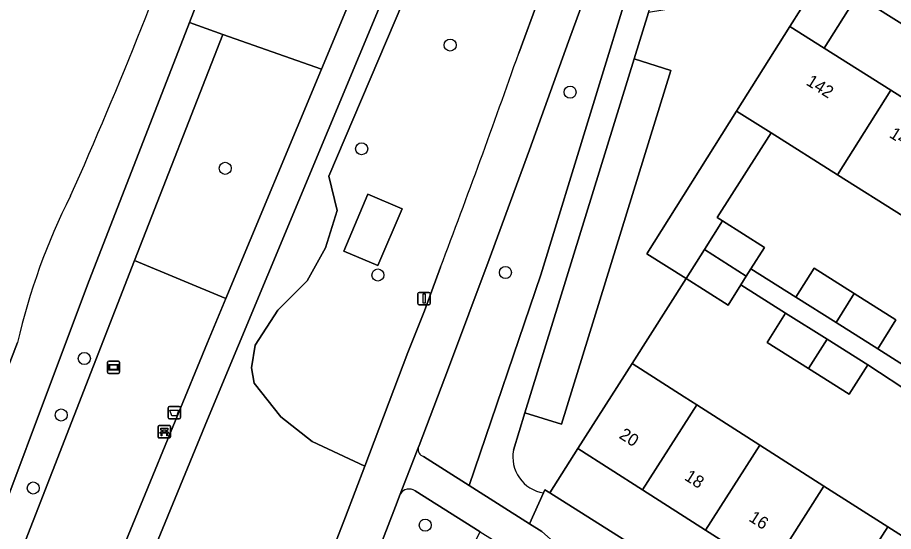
# Model space of a CAD drawing. Extents: x 159039 to 160102, y 381214 to 382524.
# Drawn here: x 159234.6 to 159305.6, y 381814.9 to 381856.6 of the extents above; entities that cross this region are included whole.
import ezdxf

# ---------------------------------------------------------------- set-up
doc = ezdxf.new("R2010")
doc.units = 0
for name, color, linetype in [('IMGEO_Afvalbak', 7, 'Continuous'), ('IMGEO_Bank', 7, 'Continuous'), ('IMGEO_Boom', 7, 'Continuous'), ('IMGEO_Erf', 7, 'Continuous'), ('IMGEO_Fietspad_gesloten', 7, 'Continuous'), ('IMGEO_Fietspad_open', 7, 'Continuous'), ('IMGEO_Groenvoorziening', 7, 'Continuous'), ('IMGEO_Lichtmast', 7, 'Continuous'), ('IMGEO_Oever', 7, 'Continuous'), ('IMGEO_Pand', 7, 'Continuous'), ('IMGEO_Pand_nummerreeks', 7, 'Continuous'), ('IMGEO_Verklikker', 7, 'Continuous'), ('IMGEO_Voetpad_gesloten', 7, 'Continuous'), ('IMGEO_Voetpad_open', 7, 'Continuous'), ('IMGEO_Waterloop', 7, 'Continuous')]:
    doc.layers.add(name, color=color, linetype=linetype)

msp = doc.modelspace()

# ---------------------------------------------------------------- linework, layer by layer
at = {"layer": 'IMGEO_Afvalbak'}
for p, q in [((159246.813, 381824.169), (159246.813, 381824.969)), ((159246.813, 381824.969), (159246.813, 381824.169)), ((159246.913, 381825.069), (159247.703, 381825.069)), ((159247.703, 381825.069), (159246.913, 381825.069)), ((159247.803, 381824.969), (159247.803, 381824.169)), ((159247.803, 381824.169), (159247.803, 381824.969)), ((159247.703, 381824.069), (159246.913, 381824.069)), ((159246.913, 381824.069), (159247.703, 381824.069))]:
    msp.add_line(p, q, dxfattribs=at)
msp.add_lwpolyline([(159246.956, 381824.783), (159247.66, 381824.783), (159247.511, 381824.313), (159247.105, 381824.313), (159246.956, 381824.783)], dxfattribs=at)
for centre, start, end in [((159246.913, 381824.969), 90, 180), ((159246.913, 381824.969), 90, 180), ((159247.703, 381824.969), 0, 90), ((159247.703, 381824.969), 360, 90), ((159246.913, 381824.169), 180, 270), ((159246.913, 381824.169), 180, 270), ((159247.703, 381824.169), 270, 0), ((159247.703, 381824.169), 270, 0)]:
    msp.add_arc(centre, 0.1, start, end, dxfattribs=at)
at = {"layer": 'IMGEO_Bank'}
for p, q in [((159246.003, 381822.597), (159246.003, 381823.438)), ((159246.003, 381823.438), (159246.003, 381822.597)), ((159246.078, 381823.522), (159246.919, 381823.522)), ((159246.919, 381823.522), (159246.078, 381823.522)), ((159247.003, 381823.447), (159247.003, 381822.606)), ((159247.003, 381822.606), (159247.003, 381823.447)), ((159246.7, 381822.92), (159246.307, 381822.92)), ((159246.312, 381823.028), (159246.312, 381823.134)), ((159246.356, 381823.134), (159246.356, 381823.028)), ((159246.644, 381823.14), (159246.362, 381823.14)), ((159246.362, 381823.022), (159246.644, 381823.022)), ((159246.65, 381823.028), (159246.65, 381823.134)), ((159246.694, 381823.134), (159246.694, 381823.028)), ((159246.928, 381822.522), (159246.087, 381822.522)), ((159246.087, 381822.522), (159246.928, 381822.522))]:
    msp.add_line(p, q, dxfattribs=at)
for points in [[(159246.25, 381822.92), (159246.108, 381822.92), (159246.22, 381823.022), (159246.306, 381823.022)], [(159246.306, 381823.14), (159246.22, 381823.14), (159246.22, 381823.301), (159246.783, 381823.301), (159246.783, 381823.14), (159246.7, 381823.14)], [(159246.3, 381822.913), (159246.3, 381822.706), (159246.257, 381822.706), (159246.257, 381822.913)], [(159246.7, 381823.022), (159246.783, 381823.022), (159246.895, 381822.92), (159246.756, 381822.92)], [(159246.75, 381822.913), (159246.75, 381822.706), (159246.706, 381822.706), (159246.706, 381822.913)]]:
    msp.add_lwpolyline(points, dxfattribs=at)
for centre, radius, start, end in [((159246.081, 381823.444), 0.0779, 92.4484, 184.28452), ((159246.081, 381823.444), 0.0779, 92.4484, 184.28452), ((159246.925, 381823.444), 0.0779, 2.4484, 94.28452), ((159246.925, 381823.444), 0.0779, 2.4484, 94.28452), ((159246.25, 381822.913), 0.00671, 2.89567, 87.10433), ((159246.307, 381822.913), 0.00671, 92.89567, 177.10433), ((159246.305, 381823.133), 0.00671, 2.89567, 87.10433), ((159246.305, 381823.029), 0.00671, 272.89567, 357.10433), ((159246.362, 381823.133), 0.00671, 92.89567, 177.10433), ((159246.362, 381823.029), 0.00671, 182.89567, 267.10433), ((159246.644, 381823.133), 0.00671, 2.89567, 87.10433), ((159246.644, 381823.029), 0.00671, 272.89567, 357.10433), ((159246.701, 381823.133), 0.00671, 92.89567, 177.10433), ((159246.701, 381823.029), 0.00671, 182.89567, 267.10433), ((159246.699, 381822.913), 0.00671, 2.89567, 87.10433), ((159246.756, 381822.913), 0.00671, 92.89567, 177.10433), ((159246.081, 381822.6), 0.0779, 182.4484, 274.28452), ((159246.081, 381822.6), 0.0779, 182.4484, 274.28452), ((159246.925, 381822.6), 0.0779, 272.4484, 4.28452), ((159246.925, 381822.6), 0.0779, 272.4484, 4.28452)]:
    msp.add_arc(centre, radius, start, end, dxfattribs=at)
at = {"layer": 'IMGEO_Boom'}
for centre in [(159269.659, 381854.34), (159279.382, 381850.524), (159262.489, 381845.941), (159251.436, 381844.357), (159263.809, 381835.716), (159274.139, 381835.915), (159240.017, 381828.953), (159238.147, 381824.38), (159235.882, 381818.466), (159267.644, 381815.454)]:
    msp.add_circle(centre, 0.489, dxfattribs=at)
at = {"layer": 'IMGEO_Erf'}
for points in [[(159331.792, 381840.041), (159302.646, 381858.346), (159299.962, 381854.083), (159305.367, 381850.678), (159310.675, 381847.333)], [(159306.362, 381840.488), (159301.054, 381843.832), (159295.662, 381847.23), (159291.294, 381840.373), (159291.729, 381840.099), (159295.129, 381837.957), (159294.031, 381836.214), (159297.683, 381833.914), (159299.162, 381836.261), (159302.409, 381834.215), (159305.789, 381832.086), (159304.31, 381829.739), (159308.104, 381827.348)], [(159307.213, 381826.023), (159303.503, 381828.441), (159302.004, 381826.062), (159298.704, 381828.141), (159295.341, 381830.26), (159296.84, 381832.639), (159293.217, 381834.921), (159292.188, 381833.288), (159288.787, 381835.43), (159284.402, 381828.547), (159288.617, 381825.858), (159289.648, 381825.201), (159294.751, 381821.945), (159299.952, 381818.628), (159305.124, 381815.329), (159309.072, 381812.81)], [(159306.11, 381805.006), (159300.729, 381808.439), (159295.557, 381811.738), (159290.355, 381815.055), (159285.252, 381818.31), (159280.007, 381821.656), (159277.731, 381818.074), (159304.716, 381801.054)]]:
    msp.add_lwpolyline(points, dxfattribs=at)
at = {"layer": 'IMGEO_Fietspad_gesloten'}
for points in [[(159339.885, 382032.98), (159334.139, 382033.39), (159333.38, 382031.002), (159329.213, 382017.909), (159323.52, 382000), (159322.644, 381997.244), (159319.684, 381987.894), (159316.851, 381978.845), (159313.757, 381968.951), (159307.392, 381948.591), (159306.666, 381946.268), (159304.136, 381938.242), (159303.632, 381936.631), (159300.708, 381927.652), (159297.74, 381918.628), (159294.671, 381909.277), (159291.653, 381900.273), (159288.609, 381891.307), (159285.354, 381881.888), (159282.101, 381872.637), (159279.713, 381866.012), (159278.511, 381862.679), (159275.216, 381853.679)], [(159245.41, 381766.074), (159248.874, 381774.767), (159252.432, 381783.859), (159255.761, 381792.533), (159259.294, 381801.63), (159262.666, 381810.334), (159265.238, 381816.981), (159265.624, 381817.98), (159267.07, 381821.715), (159267.143, 381821.904), (159269.522, 381828.182), (159272.818, 381836.965), (159276.096, 381845.849), (159279.258, 381854.636), (159282.043, 381862.23), (159282.57, 381863.665), (159285.739, 381872.489), (159288.955, 381881.636), (159292.107, 381890.78), (159295.191, 381899.96), (159298.233, 381909.034)], [(159268.883, 381836.347), (159267.573, 381832.811), (159266.243, 381829.428), (159262.741, 381820.244), (159261.173, 381816.132), (159255.872, 381802.443), (159250.601, 381788.864)]]:
    msp.add_lwpolyline(points, dxfattribs=at)
msp.add_arc((158556.037, 382106.639), 762.37, 339.234601, 340.62145, dxfattribs=at)
at = {"layer": 'IMGEO_Fietspad_open'}
for points in [[(159267.07, 381821.715), (159265.624, 381817.98)], [(159271.191, 381818.683), (159267.489, 381821.031)], [(159280.568, 381811.86), (159277.099, 381814.936), (159276.102, 381815.568), (159271.191, 381818.683)], [(159266.815, 381818.229), (159272.092, 381814.931), (159275.093, 381813.055), (159278.377, 381811.003)]]:
    msp.add_lwpolyline(points, dxfattribs=at)
for centre, radius, start, end in [((159267.649, 381821.599), 0.59, 168.69877, 254.28226), ((159266.336, 381817.548), 0.833, 54.86355, 148.7537)]:
    msp.add_arc(centre, radius, start, end, dxfattribs=at)
at = {"layer": 'IMGEO_Groenvoorziening'}
for points in [[(159291.502, 381958.207), (159288.748, 381958.825), (159287.818, 381956.34), (159279.889, 381936.141), (159266.55, 381901.138), (159262.238, 381889.195), (159251.469, 381863.696), (159248.54, 381856.161), (159251.25, 381855.205), (159259.233, 381852.39), (159283.476, 381910.504), (159289.767, 381926.077), (159295.662, 381941.248), (159287.474, 381939.777), (159295.008, 381957.366)], [(159302.646, 381858.346), (159299.871, 381860.089), (159297.188, 381855.831), (159299.962, 381854.083)], [(159251.25, 381855.205), (159244.096, 381836.898), (159251.479, 381833.805), (159259.233, 381852.39)], [(159287.555, 381852.29), (159284.574, 381853.213), (159275.717, 381824.55), (159278.688, 381823.63)], [(159291.729, 381840.099), (159291.294, 381840.373), (159295.662, 381847.23), (159292.875, 381848.986), (159285.599, 381837.438), (159288.787, 381835.43), (159290.271, 381837.785)], [(159265.764, 381841.082), (159263.805, 381836.482), (159261.045, 381837.658), (159263.004, 381842.258)], [(159265.764, 381841.082), (159263.004, 381842.258), (159261.045, 381837.658), (159263.805, 381836.482)], [(159232.524, 381807.286), (159236.678, 381805.789), (159239.53, 381804.761), (159250, 381830.259), (159251.479, 381833.805), (159244.096, 381836.898)]]:
    msp.add_lwpolyline(points, close=True, dxfattribs=at)
for points in [[(159297.9, 381940.455), (159281.986, 381900.693), (159250, 381824.014), (159221.44, 381754.675)], [(159255.872, 381802.443), (159261.173, 381816.132), (159262.741, 381820.244), (159258.476, 381822.221), (159255.95, 381824.236), (159253.793, 381826.962), (159253.566, 381828.211), (159253.85, 381830.028), (159255.695, 381832.867), (159258.076, 381835.239), (159259.566, 381837.922), (159260.51, 381840.952), (159259.834, 381843.725), (159270.501, 381868.775), (159279.713, 381866.012), (159282.101, 381872.637), (159285.354, 381881.888), (159288.609, 381891.307), (159291.653, 381900.273), (159294.671, 381909.277)], [(159275.216, 381853.679), (159278.511, 381862.679), (159279.713, 381866.012), (159270.501, 381868.775), (159259.834, 381843.725), (159260.51, 381840.952), (159259.566, 381837.922), (159258.076, 381835.239), (159255.695, 381832.867), (159253.85, 381830.028), (159253.566, 381828.211), (159253.793, 381826.962), (159255.95, 381824.236), (159258.476, 381822.221), (159262.741, 381820.244), (159266.243, 381829.428), (159267.573, 381832.811), (159268.883, 381836.347)], [(159292.875, 381848.986), (159297.188, 381855.831), (159299.871, 381860.089), (159302.646, 381858.346), (159303.964, 381860.439), (159304.189, 381860.797), (159296.731, 381865.496), (159292.224, 381858.064), (159285.737, 381856.976), (159284.574, 381853.213), (159287.555, 381852.29), (159278.688, 381823.63), (159275.717, 381824.55), (159274.794, 381821.542)], [(159284.837, 381861.242), (159282.043, 381862.23), (159279.258, 381854.636), (159276.096, 381845.849), (159272.818, 381836.965), (159269.522, 381828.182), (159267.143, 381821.904), (159267.07, 381821.715)], [(159267.489, 381821.031), (159271.191, 381818.683), (159277.012, 381835.741), (159284.837, 381861.242)], [(159232.524, 381807.286), (159244.096, 381836.898), (159251.25, 381855.205), (159248.54, 381856.161), (159240.281, 381834.918), (159230.402, 381808.635), (159225.831, 381797.179), (159222.59, 381786.463), (159215.64, 381767.971), (159213.127, 381765.095)], [(159277.233, 381818.076), (159277.342, 381818.319), (159277.731, 381818.074), (159280.007, 381821.656), (159284.402, 381828.547), (159288.787, 381835.43), (159285.599, 381837.438), (159292.875, 381848.986)], [(159265.624, 381817.98), (159265.238, 381816.981), (159262.666, 381810.334), (159259.294, 381801.63), (159255.761, 381792.533), (159252.432, 381783.859), (159248.874, 381774.767), (159245.41, 381766.074), (159241.89, 381757.405), (159238.687, 381750), (159238.132, 381748.718), (159236.178, 381744.289), (159243.752, 381739.789), (159244.53, 381739.267)], [(159271.361, 381803.577), (159270.084, 381811.052), (159272.092, 381814.931), (159266.815, 381818.229)]]:
    msp.add_lwpolyline(points, dxfattribs=at)
for centre, radius, start, end in [((158556.037, 382106.639), 762.37, 339.234601, 340.62145), ((159267.649, 381821.599), 0.59, 168.69877, 254.28226), ((159277.676, 381820.979), 2.936, 168.94196, 261.32561), ((159266.336, 381817.548), 0.833, 54.86355, 148.7537)]:
    msp.add_arc(centre, radius, start, end, dxfattribs=at)
at = {"layer": 'IMGEO_Lichtmast'}
for p, q in [((159267.054, 381833.412), (159267.054, 381834.212)), ((159267.054, 381834.212), (159267.054, 381833.412)), ((159267.154, 381834.312), (159267.944, 381834.312)), ((159267.944, 381834.312), (159267.154, 381834.312)), ((159268.044, 381834.212), (159268.044, 381833.412)), ((159268.044, 381833.412), (159268.044, 381834.212)), ((159267.944, 381833.312), (159267.154, 381833.312)), ((159267.154, 381833.312), (159267.944, 381833.312))]:
    msp.add_line(p, q, dxfattribs=at)
msp.add_lwpolyline([(159267.474, 381834.187), (159267.624, 381834.187), (159267.624, 381833.437), (159267.474, 381833.437), (159267.474, 381834.187)], dxfattribs=at)
for centre, start, end in [((159267.154, 381834.212), 90, 180), ((159267.154, 381834.212), 90, 180), ((159267.944, 381834.212), 0, 90), ((159267.944, 381834.212), 360, 90), ((159267.154, 381833.412), 180, 270), ((159267.154, 381833.412), 180, 270), ((159267.944, 381833.412), 270, 0), ((159267.944, 381833.412), 270, 0)]:
    msp.add_arc(centre, 0.1, start, end, dxfattribs=at)
at = {"layer": 'IMGEO_Oever'}
for points in [[(159213.127, 381765.095), (159215.64, 381767.971), (159222.59, 381786.463), (159225.831, 381797.179), (159230.402, 381808.635), (159240.281, 381834.918), (159248.54, 381856.161), (159251.469, 381863.696), (159262.238, 381889.195), (159266.55, 381901.138), (159279.889, 381936.141), (159287.818, 381956.34), (159288.748, 381958.825), (159293.874, 381972.525), (159305.335, 382000), (159312.147, 382018.253)], [(159234.604, 381830.25), (159220.806, 381794.307), (159218.232, 381786.956), (159215.452, 381779.68), (159211.411, 381770.787)]]:
    msp.add_lwpolyline(points, dxfattribs=at)
for centre, radius, start, end in [((158916.759, 381986.291), 352.928, 335.88862, 340.69132), ((159285.815, 381818.44), 52.555, 153.22413, 167.01371)]:
    msp.add_arc(centre, radius, start, end, dxfattribs=at)
at = {"layer": 'IMGEO_Pand'}
for points in [[(159305.367, 381850.678), (159299.962, 381854.083), (159297.188, 381855.831), (159292.875, 381848.986), (159295.662, 381847.23), (159301.054, 381843.832)], [(159305.367, 381850.678), (159301.054, 381843.832), (159306.362, 381840.488), (159310.675, 381847.333)], [(159295.129, 381837.957), (159291.729, 381840.099), (159290.271, 381837.785), (159293.659, 381835.623), (159294.031, 381836.214)], [(159293.659, 381835.623), (159290.271, 381837.785), (159288.787, 381835.43), (159292.188, 381833.288), (159293.217, 381834.921)], [(159302.409, 381834.215), (159299.162, 381836.261), (159297.683, 381833.914), (159300.931, 381831.868)], [(159302.409, 381834.215), (159300.931, 381831.868), (159304.31, 381829.739), (159305.789, 381832.086)], [(159298.704, 381828.141), (159300.217, 381830.512), (159296.84, 381832.639), (159295.341, 381830.26)], [(159298.704, 381828.141), (159302.004, 381826.062), (159303.503, 381828.441), (159300.217, 381830.512)], [(159285.252, 381818.31), (159289.648, 381825.201), (159288.617, 381825.858), (159284.402, 381828.547), (159280.007, 381821.656)], [(159294.751, 381821.945), (159289.648, 381825.201), (159285.252, 381818.31), (159290.355, 381815.055)], [(159294.751, 381821.945), (159290.355, 381815.055), (159295.557, 381811.738), (159299.952, 381818.628)], [(159299.952, 381818.628), (159295.557, 381811.738), (159300.729, 381808.439), (159305.124, 381815.329)], [(159305.124, 381815.329), (159300.729, 381808.439), (159306.11, 381805.006), (159310.384, 381811.707), (159312.4, 381810.421), (159315.999, 381816.063), (159312.551, 381818.263), (159309.072, 381812.81)]]:
    msp.add_lwpolyline(points, close=True, dxfattribs=at)
at = {"layer": 'IMGEO_Verklikker'}
for p, q in [((159241.891, 381827.848), (159241.891, 381828.648)), ((159241.891, 381828.648), (159241.891, 381827.848)), ((159241.991, 381828.748), (159242.781, 381828.748)), ((159242.781, 381828.748), (159241.991, 381828.748)), ((159242.881, 381828.648), (159242.881, 381827.848)), ((159242.881, 381827.848), (159242.881, 381828.648)), ((159242.781, 381827.748), (159241.991, 381827.748)), ((159241.991, 381827.748), (159242.781, 381827.748))]:
    msp.add_line(p, q, dxfattribs=at)
for points in [[(159241.992, 381828.48), (159242.78, 381828.48), (159242.78, 381828.016), (159241.992, 381828.016), (159241.992, 381828.48)], [(159242.057, 381828.415), (159242.057, 381828.081), (159242.715, 381828.081), (159242.715, 381828.415), (159242.057, 381828.415)]]:
    msp.add_lwpolyline(points, dxfattribs=at)
for centre, start, end in [((159241.991, 381828.648), 90, 180), ((159241.991, 381828.648), 90, 180), ((159242.781, 381828.648), 0, 90), ((159242.781, 381828.648), 360, 90), ((159241.991, 381827.848), 180, 270), ((159241.991, 381827.848), 180, 270), ((159242.781, 381827.848), 270, 0), ((159242.781, 381827.848), 270, 0)]:
    msp.add_arc(centre, 0.1, start, end, dxfattribs=at)
at = {"layer": 'IMGEO_Voetpad_gesloten'}
for points in [[(159345.745, 382029.275), (159334.222, 382000), (159321.508, 381966.577), (159313.7, 381945.411), (159312.235, 381941.67), (159308.88, 381931.92), (159285.901, 381864.708), (159284.837, 381861.242), (159277.012, 381835.741), (159271.191, 381818.683), (159276.102, 381815.568), (159277.233, 381818.076)], [(159283.476, 381910.504), (159259.233, 381852.39), (159251.479, 381833.805), (159250, 381830.259), (159239.53, 381804.761), (159223.106, 381764.764), (159221.976, 381762.012), (159221.116, 381759.918), (159219.058, 381755.041), (159218.32, 381753.132), (159217.078, 381750), (159216.933, 381749.634), (159213.209, 381739.961), (159212.069, 381736.55), (159210.068, 381729.292), (159209.429, 381727.403), (159208.616, 381723.52), (159208.262, 381721.245), (159207.669, 381717.039), (159207.255, 381712.812)], [(159213.138, 381733.334), (159215.893, 381740.993), (159219.698, 381750), (159219.743, 381750.107), (159221.44, 381754.675), (159250, 381824.014), (159281.986, 381900.693)], [(159284.574, 381853.213), (159285.737, 381856.976), (159289.381, 381868.192)], [(159274.794, 381821.542), (159275.717, 381824.55), (159284.574, 381853.213)]]:
    msp.add_lwpolyline(points, dxfattribs=at)
msp.add_arc((159277.676, 381820.979), 2.936, 168.94196, 261.32561, dxfattribs=at)
at = {"layer": 'IMGEO_Voetpad_open'}
for points in [[(159311.727, 381855.526), (159303.964, 381860.439), (159302.646, 381858.346), (159331.792, 381840.041), (159333.091, 381842.053), (159322.579, 381848.781)], [(159304.31, 381829.739), (159300.931, 381831.868), (159297.683, 381833.914), (159294.031, 381836.214), (159293.659, 381835.623), (159293.217, 381834.921), (159296.84, 381832.639), (159300.217, 381830.512), (159303.503, 381828.441), (159307.213, 381826.023), (159310.589, 381823.896), (159313.876, 381821.825), (159318.408, 381818.949), (159319.263, 381820.297), (159314.731, 381823.173), (159311.352, 381825.302), (159308.104, 381827.348)]]:
    msp.add_lwpolyline(points, close=True, dxfattribs=at)
msp.add_lwpolyline([(159304.716, 381801.054), (159277.731, 381818.074), (159277.342, 381818.319), (159277.233, 381818.076), (159276.102, 381815.568), (159277.099, 381814.936), (159280.568, 381811.86), (159281.031, 381811.552), (159281.427, 381811.339)], dxfattribs=at)
at = {"layer": 'IMGEO_Waterloop'}
msp.add_lwpolyline([(159211.411, 381770.787), (159215.452, 381779.68), (159218.232, 381786.956), (159220.806, 381794.307), (159234.604, 381830.25)], dxfattribs=at)
for centre, radius, start, end in [((158916.759, 381986.291), 352.928, 335.88862, 340.69132), ((159285.815, 381818.44), 52.555, 153.22413, 167.01371)]:
    msp.add_arc(centre, radius, start, end, dxfattribs=at)

# ---------------------------------------------------------------- texts
at = {"layer": 'IMGEO_Pand_nummerreeks'}
for s, rotation, p in [('142', 327.78569, (159298.438, 381851.167)), ('144', 327.78569, (159305.178, 381846.92)), ('20', 327.46792, (159283.279, 381822.558)), ('18', 327.46792, (159288.576, 381819.179)), ('16', 327.46792, (159293.794, 381815.851))]:
    msp.add_text(s, height=1, rotation=rotation, dxfattribs=at).set_placement(p)

doc.saveas('drawing.dxf')
